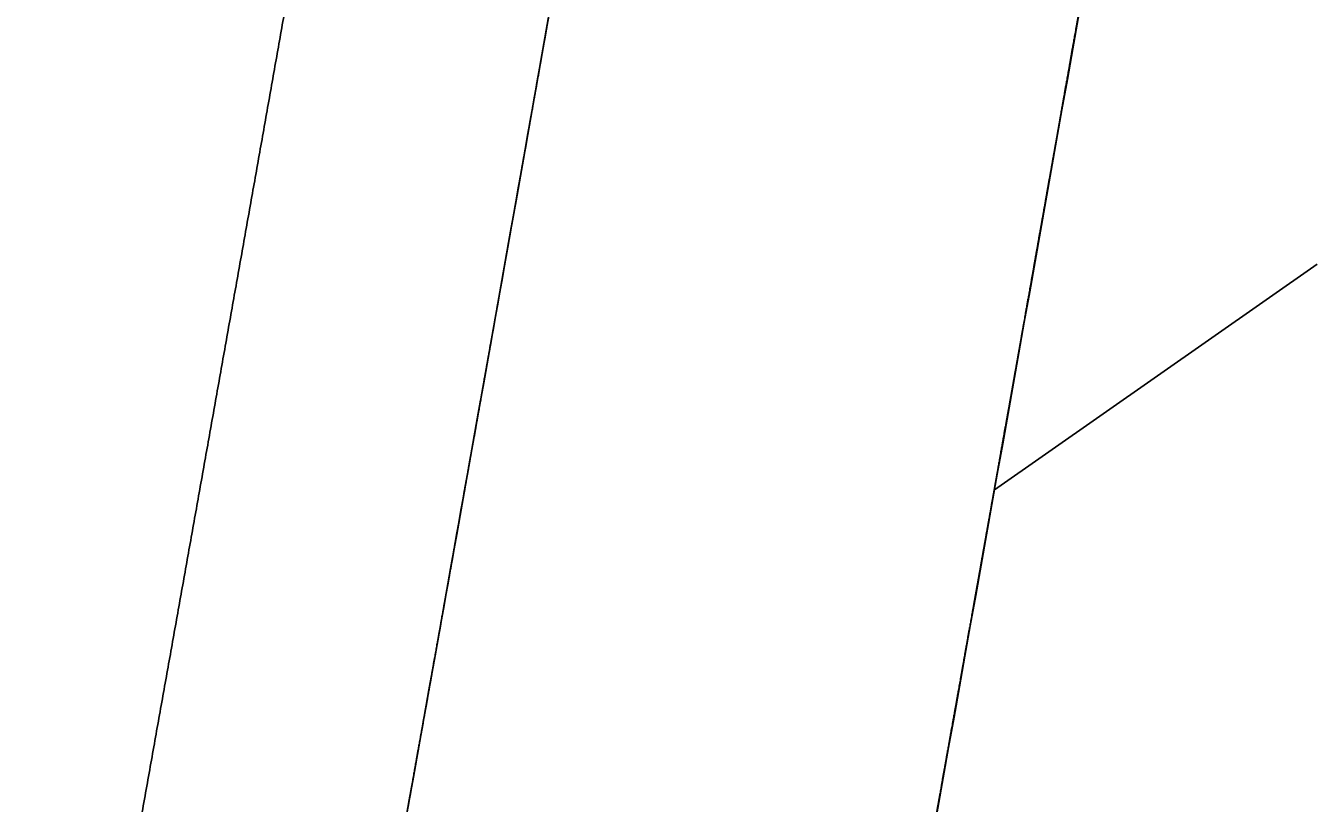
# Model space of a CAD drawing. Extents: x 14104283 to 14120882, y 8635219 to 8671666.
# Drawn here: x 14107927.16 to 14107956.87, y 8640094.45 to 8640112.34 of the extents above; entities that cross this region are included whole.
import ezdxf

# ---------------------------------------------------------------- set-up
doc = ezdxf.new("R2010")
doc.units = 0
for name, color, linetype in [('dsnPaintPlaceChannelizingLaneWhite', 7, 'Continuous'), ('dsnPaintPlaceEdgeLineRightWhite', 7, 'Continuous'), ('dsnShadingPaved', 7, 'Continuous'), ('dsnStgShadingPrevPav', 7, 'Continuous')]:
    doc.layers.add(name, color=color, linetype=linetype)

msp = doc.modelspace()

# ---------------------------------------------------------------- linework, layer by layer
at = {"layer": 'dsnPaintPlaceChannelizingLaneWhite'}
msp.add_line((14107949.448, 8640101.664), (14107956.869, 8640106.851), dxfattribs=at)
msp.add_arc((14098631.467, 8641759.507), 9464.312, 349.7548332, 350.3046747, dxfattribs=at)
at = {"layer": 'dsnPaintPlaceEdgeLineRightWhite'}
msp.add_arc((14098631.467, 8641759.507), 9452.312, 349.7548332, 350.3046747, dxfattribs=at)
at = {"layer": 'dsnShadingPaved'}
for radius in [9452.312, 9464.312]:
    msp.add_arc((14098631.467, 8641759.507), radius, 349.7548332, 350.3046747, dxfattribs=at)
at = {"layer": 'dsnStgShadingPrevPav'}
for points, degree in [([(14107942.86, 8640168.664), (14107942.715, 8640167.816), (14107942.214, 8640164.884), (14107941.297, 8640159.543), (14107940.569, 8640155.31), (14107939.787, 8640150.781), (14107939.017, 8640146.332), (14107938.241, 8640141.861), (14107937.464, 8640137.397), (14107936.685, 8640132.932), (14107935.903, 8640128.467), (14107935.119, 8640124.003), (14107934.334, 8640119.539), (14107933.546, 8640115.075), (14107932.755, 8640110.612), (14107931.963, 8640106.15), (14107931.168, 8640101.683), (14107930.375, 8640097.238), (14107929.565, 8640092.714), (14107928.806, 8640088.486), (14107927.846, 8640083.153), (14107927.317, 8640080.226), (14107927.164, 8640079.38)], 2), ([(14107933.069, 8640078.313), (14107933.337, 8640079.801), (14107933.875, 8640082.776), (14107934.678, 8640087.239), (14107935.479, 8640091.703), (14107936.278, 8640096.167), (14107937.075, 8640100.631), (14107937.87, 8640105.096), (14107938.663, 8640109.562), (14107939.453, 8640114.027), (14107940.242, 8640118.494), (14107941.028, 8640122.96), (14107941.812, 8640127.428), (14107942.594, 8640131.895), (14107943.374, 8640136.363), (14107944.152, 8640140.832), (14107944.928, 8640145.301), (14107945.701, 8640149.77), (14107946.473, 8640154.24), (14107947.242, 8640158.711), (14107948.009, 8640163.181), (14107948.519, 8640166.162), (14107948.774, 8640167.653)], 3), ([(14107939.098, 8640112.018), (14107939.177, 8640112.464), (14107939.256, 8640112.911), (14107939.335, 8640113.358)], 2), ([(14107951.333, 8640112.335), (14107951.346, 8640112.41), (14107951.359, 8640112.484), (14107951.373, 8640112.559)], 2), ([(14107951.373, 8640112.559), (14107951.359, 8640112.484), (14107951.346, 8640112.41), (14107951.333, 8640112.335)], 2), ([(14107951.096, 8640110.994), (14107951.175, 8640111.441), (14107951.254, 8640111.888), (14107951.333, 8640112.335)], 2), ([(14107951.333, 8640112.335), (14107951.254, 8640111.888), (14107951.175, 8640111.441), (14107951.096, 8640110.994)], 2), ([(14107939.058, 8640111.794), (14107939.071, 8640111.869), (14107939.084, 8640111.943), (14107939.098, 8640112.018)], 2), ([(14107938.979, 8640111.348), (14107939.005, 8640111.497), (14107939.032, 8640111.646), (14107939.058, 8640111.794)], 2), ([(14107938.662, 8640109.562), (14107938.768, 8640110.157), (14107938.874, 8640110.752), (14107938.979, 8640111.348)], 2), ([(14107950.938, 8640110.099), (14107950.99, 8640110.397), (14107951.043, 8640110.695), (14107951.096, 8640110.994)], 2), ([(14107951.096, 8640110.994), (14107951.043, 8640110.695), (14107950.99, 8640110.397), (14107950.938, 8640110.099)], 2), ([(14107950.898, 8640109.876), (14107950.911, 8640109.95), (14107950.925, 8640110.025), (14107950.938, 8640110.099)], 2), ([(14107950.938, 8640110.099), (14107950.925, 8640110.025), (14107950.911, 8640109.95), (14107950.898, 8640109.876)], 2), ([(14107950.859, 8640109.652), (14107950.872, 8640109.727), (14107950.885, 8640109.801), (14107950.898, 8640109.876)], 2), ([(14107950.898, 8640109.876), (14107950.885, 8640109.801), (14107950.872, 8640109.727), (14107950.859, 8640109.652)], 2), ([(14107938.623, 8640109.338), (14107938.636, 8640109.413), (14107938.649, 8640109.487), (14107938.662, 8640109.562)], 2), ([(14107950.819, 8640109.429), (14107950.832, 8640109.503), (14107950.845, 8640109.578), (14107950.859, 8640109.652)], 2), ([(14107950.859, 8640109.652), (14107950.845, 8640109.578), (14107950.832, 8640109.503), (14107950.819, 8640109.429)], 2), ([(14107938.464, 8640108.445), (14107938.517, 8640108.743), (14107938.57, 8640109.041), (14107938.623, 8640109.338)], 2), ([(14107950.7, 8640108.758), (14107950.74, 8640108.981), (14107950.779, 8640109.205), (14107950.819, 8640109.429)], 2), ([(14107950.819, 8640109.429), (14107950.779, 8640109.205), (14107950.74, 8640108.981), (14107950.7, 8640108.758)], 2), ([(14107950.542, 8640107.864), (14107950.595, 8640108.162), (14107950.647, 8640108.46), (14107950.7, 8640108.758)], 2), ([(14107950.7, 8640108.758), (14107950.647, 8640108.46), (14107950.595, 8640108.162), (14107950.542, 8640107.864)], 2), ([(14107938.385, 8640107.999), (14107938.412, 8640108.147), (14107938.438, 8640108.296), (14107938.464, 8640108.445)], 2), ([(14107938.306, 8640107.552), (14107938.332, 8640107.701), (14107938.359, 8640107.85), (14107938.385, 8640107.999)], 2), ([(14107950.502, 8640107.64), (14107950.515, 8640107.714), (14107950.529, 8640107.789), (14107950.542, 8640107.864)], 2), ([(14107950.542, 8640107.864), (14107950.529, 8640107.789), (14107950.515, 8640107.714), (14107950.502, 8640107.64)], 2), ([(14107938.227, 8640107.106), (14107938.253, 8640107.254), (14107938.28, 8640107.403), (14107938.306, 8640107.552)], 2), ([(14107950.344, 8640106.746), (14107950.396, 8640107.044), (14107950.449, 8640107.342), (14107950.502, 8640107.64)], 2), ([(14107950.502, 8640107.64), (14107950.449, 8640107.342), (14107950.396, 8640107.044), (14107950.344, 8640106.746)], 2), ([(14107938.147, 8640106.659), (14107938.161, 8640106.733), (14107938.174, 8640106.808), (14107938.187, 8640106.882)], 2), ([(14107938.187, 8640106.882), (14107938.2, 8640106.957), (14107938.214, 8640107.031), (14107938.227, 8640107.106)], 2), ([(14107938.108, 8640106.436), (14107938.121, 8640106.51), (14107938.134, 8640106.585), (14107938.147, 8640106.659)], 2), ([(14107950.066, 8640105.181), (14107950.158, 8640105.702), (14107950.251, 8640106.224), (14107950.344, 8640106.746)], 2), ([(14107950.344, 8640106.746), (14107950.251, 8640106.224), (14107950.158, 8640105.702), (14107950.066, 8640105.181)], 2), ([(14107937.989, 8640105.766), (14107938.028, 8640105.989), (14107938.068, 8640106.212), (14107938.108, 8640106.436)], 2), ([(14107937.949, 8640105.543), (14107937.962, 8640105.617), (14107937.976, 8640105.692), (14107937.989, 8640105.766)], 2), ([(14107937.909, 8640105.319), (14107937.923, 8640105.394), (14107937.936, 8640105.468), (14107937.949, 8640105.543)], 2), ([(14107937.711, 8640104.203), (14107937.764, 8640104.501), (14107937.817, 8640104.798), (14107937.87, 8640105.096)], 2), ([(14107937.87, 8640105.096), (14107937.883, 8640105.171), (14107937.896, 8640105.245), (14107937.909, 8640105.319)], 2), ([(14107950.026, 8640104.957), (14107950.039, 8640105.032), (14107950.053, 8640105.106), (14107950.066, 8640105.181)], 2), ([(14107950.066, 8640105.181), (14107950.053, 8640105.106), (14107950.039, 8640105.032), (14107950.026, 8640104.957)], 2), ([(14107949.986, 8640104.734), (14107950, 8640104.808), (14107950.013, 8640104.883), (14107950.026, 8640104.957)], 2), ([(14107950.026, 8640104.957), (14107950.013, 8640104.883), (14107950, 8640104.808), (14107949.986, 8640104.734)], 2), ([(14107949.907, 8640104.287), (14107949.934, 8640104.436), (14107949.96, 8640104.585), (14107949.986, 8640104.734)], 2), ([(14107949.986, 8640104.734), (14107949.96, 8640104.585), (14107949.934, 8640104.436), (14107949.907, 8640104.287)], 2), ([(14107937.671, 8640103.98), (14107937.684, 8640104.054), (14107937.698, 8640104.129), (14107937.711, 8640104.203)], 2), ([(14107949.867, 8640104.063), (14107949.881, 8640104.138), (14107949.894, 8640104.212), (14107949.907, 8640104.287)], 2), ([(14107949.907, 8640104.287), (14107949.894, 8640104.212), (14107949.881, 8640104.138), (14107949.867, 8640104.063)], 2), ([(14107937.632, 8640103.757), (14107937.645, 8640103.831), (14107937.658, 8640103.905), (14107937.671, 8640103.98)], 2), ([(14107949.788, 8640103.616), (14107949.814, 8640103.765), (14107949.841, 8640103.914), (14107949.867, 8640104.063)], 2), ([(14107949.867, 8640104.063), (14107949.841, 8640103.914), (14107949.814, 8640103.765), (14107949.788, 8640103.616)], 2), ([(14107937.473, 8640102.864), (14107937.526, 8640103.161), (14107937.579, 8640103.459), (14107937.632, 8640103.757)], 2), ([(14107949.748, 8640103.392), (14107949.761, 8640103.467), (14107949.775, 8640103.541), (14107949.788, 8640103.616)], 2), ([(14107949.788, 8640103.616), (14107949.775, 8640103.541), (14107949.761, 8640103.467), (14107949.748, 8640103.392)], 2), ([(14107949.708, 8640103.169), (14107949.722, 8640103.243), (14107949.735, 8640103.318), (14107949.748, 8640103.392)], 2), ([(14107949.748, 8640103.392), (14107949.735, 8640103.318), (14107949.722, 8640103.243), (14107949.708, 8640103.169)], 2), ([(14107949.549, 8640102.275), (14107949.602, 8640102.573), (14107949.655, 8640102.871), (14107949.708, 8640103.169)], 2), ([(14107949.708, 8640103.169), (14107949.655, 8640102.871), (14107949.602, 8640102.573), (14107949.549, 8640102.275)], 2), ([(14107937.393, 8640102.417), (14107937.42, 8640102.566), (14107937.446, 8640102.715), (14107937.473, 8640102.864)], 2), ([(14107937.234, 8640101.524), (14107937.287, 8640101.822), (14107937.34, 8640102.119), (14107937.393, 8640102.417)], 2), ([(14107949.43, 8640101.604), (14107949.47, 8640101.828), (14107949.51, 8640102.051), (14107949.549, 8640102.275)], 2), ([(14107949.549, 8640102.275), (14107949.51, 8640102.051), (14107949.47, 8640101.828), (14107949.43, 8640101.604)], 2), ([(14107937.154, 8640101.078), (14107937.181, 8640101.227), (14107937.208, 8640101.375), (14107937.234, 8640101.524)], 2), ([(14107949.39, 8640101.381), (14107949.404, 8640101.455), (14107949.417, 8640101.53), (14107949.43, 8640101.604)], 2), ([(14107949.43, 8640101.604), (14107949.417, 8640101.53), (14107949.404, 8640101.455), (14107949.39, 8640101.381)], 2), ([(14107949.271, 8640100.71), (14107949.311, 8640100.934), (14107949.351, 8640101.157), (14107949.39, 8640101.381)], 2), ([(14107949.39, 8640101.381), (14107949.351, 8640101.157), (14107949.311, 8640100.934), (14107949.271, 8640100.71)], 2), ([(14107937.075, 8640100.631), (14107937.101, 8640100.78), (14107937.128, 8640100.929), (14107937.154, 8640101.078)], 2), ([(14107936.916, 8640099.738), (14107936.969, 8640100.036), (14107937.022, 8640100.334), (14107937.075, 8640100.631)], 2), ([(14107949.152, 8640100.039), (14107949.191, 8640100.263), (14107949.231, 8640100.486), (14107949.271, 8640100.71)], 2), ([(14107949.271, 8640100.71), (14107949.231, 8640100.486), (14107949.191, 8640100.263), (14107949.152, 8640100.039)], 2), ([(14107949.072, 8640099.592), (14107949.099, 8640099.741), (14107949.125, 8640099.89), (14107949.152, 8640100.039)], 2), ([(14107949.152, 8640100.039), (14107949.125, 8640099.89), (14107949.099, 8640099.741), (14107949.072, 8640099.592)], 2), ([(14107936.796, 8640099.069), (14107936.836, 8640099.292), (14107936.876, 8640099.515), (14107936.916, 8640099.738)], 2), ([(14107948.992, 8640099.145), (14107949.019, 8640099.294), (14107949.045, 8640099.443), (14107949.072, 8640099.592)], 2), ([(14107949.072, 8640099.592), (14107949.045, 8640099.443), (14107949.019, 8640099.294), (14107948.992, 8640099.145)], 2), ([(14107948.953, 8640098.922), (14107948.966, 8640098.996), (14107948.979, 8640099.071), (14107948.992, 8640099.145)], 2), ([(14107948.992, 8640099.145), (14107948.979, 8640099.071), (14107948.966, 8640098.996), (14107948.953, 8640098.922)], 2), ([(14107936.557, 8640097.729), (14107936.637, 8640098.176), (14107936.717, 8640098.622), (14107936.796, 8640099.069)], 2), ([(14107948.713, 8640097.581), (14107948.793, 8640098.028), (14107948.873, 8640098.475), (14107948.953, 8640098.922)], 2), ([(14107948.953, 8640098.922), (14107948.873, 8640098.475), (14107948.793, 8640098.028), (14107948.713, 8640097.581)], 2), ([(14107936.278, 8640096.167), (14107936.371, 8640096.688), (14107936.464, 8640097.208), (14107936.557, 8640097.729)], 2), ([(14107948.434, 8640096.016), (14107948.514, 8640096.463), (14107948.594, 8640096.91), (14107948.674, 8640097.357)], 2), ([(14107948.674, 8640097.357), (14107948.594, 8640096.91), (14107948.514, 8640096.463), (14107948.434, 8640096.016)], 2), ([(14107948.674, 8640097.357), (14107948.687, 8640097.432), (14107948.7, 8640097.506), (14107948.713, 8640097.581)], 2), ([(14107948.713, 8640097.581), (14107948.7, 8640097.506), (14107948.687, 8640097.432), (14107948.674, 8640097.357)], 2), ([(14107936.038, 8640094.827), (14107936.118, 8640095.274), (14107936.198, 8640095.72), (14107936.278, 8640096.167)], 2), ([(14107948.394, 8640095.793), (14107948.408, 8640095.867), (14107948.421, 8640095.942), (14107948.434, 8640096.016)], 2), ([(14107948.434, 8640096.016), (14107948.421, 8640095.942), (14107948.408, 8640095.867), (14107948.394, 8640095.793)], 2), ([(14107948.195, 8640094.675), (14107948.261, 8640095.048), (14107948.328, 8640095.42), (14107948.394, 8640095.793)], 2), ([(14107948.394, 8640095.793), (14107948.328, 8640095.42), (14107948.261, 8640095.048), (14107948.195, 8640094.675)], 2), ([(14107935.879, 8640093.935), (14107935.932, 8640094.232), (14107935.985, 8640094.53), (14107936.038, 8640094.827)], 2), ([(14107948.155, 8640094.452), (14107948.168, 8640094.526), (14107948.181, 8640094.601), (14107948.195, 8640094.675)], 2), ([(14107948.195, 8640094.675), (14107948.181, 8640094.601), (14107948.168, 8640094.526), (14107948.155, 8640094.452)], 2), ([(14107948.155, 8640094.452), (14107948.128, 8640094.303), (14107948.101, 8640094.154), (14107948.075, 8640094.005)], 2)]:
    msp.add_open_spline(points, degree=degree, dxfattribs=at)

doc.saveas('drawing.dxf')
